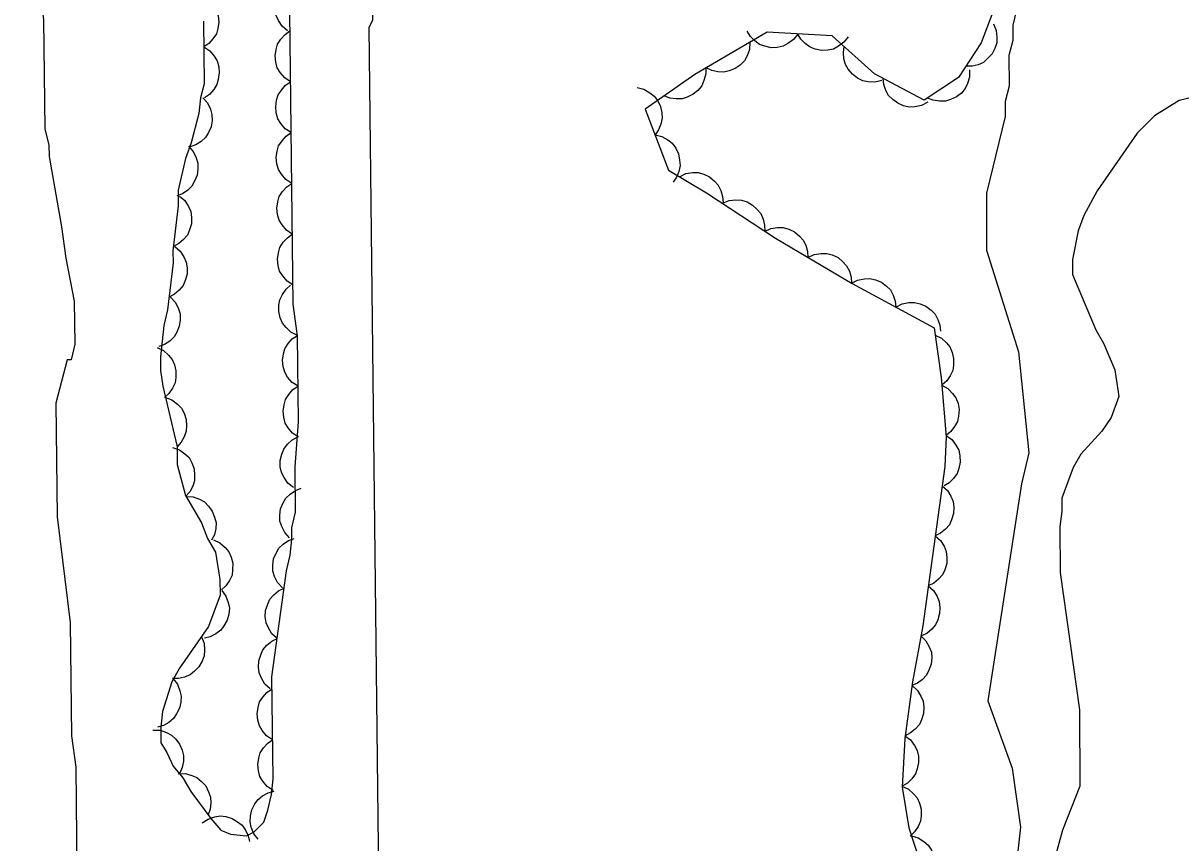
# Model space of a CAD drawing. Extents: x 282461 to 284471, y 5554090 to 5557646.
# Drawn here: x 283817.5 to 283886.1, y 5556642.5 to 5556691.1 of the extents above; entities that cross this region are included whole.
import ezdxf

# ---------------------------------------------------------------- set-up
doc = ezdxf.new("R2010")
doc.units = 0
for name, color, linetype in [('Niveau 1', 7, 'Continuous'), ('Niveau 44', 7, 'Continuous'), ('Niveau 7', 7, 'Continuous')]:
    doc.layers.add(name, color=color, linetype=linetype)

msp = doc.modelspace()

# ---------------------------------------------------------------- linework, layer by layer
at = {"layer": 'Niveau 1'}
for points in [[(283817.47, 5556735.18), (283817.89, 5556699.42), (283817.66, 5556698.96), (283818.68, 5556691.31), (283818.75, 5556684.8), (283819, 5556683.88), (283819.01, 5556683.18), (283819.75, 5556679.01), (283820, 5556677.15), (283820.5, 5556674.61), (283820.53, 5556672.05), (283820.31, 5556671.12), (283820.07, 5556671.12), (283819.41, 5556668.56), (283819.48, 5556661.82), (283820.25, 5556655.56), (283820.33, 5556648.83), (283820.59, 5556646.97), (283820.68, 5556638.61)], [(283838.69, 5556628.37), (283837.97, 5556690.83), (283838.2, 5556691.3), (283838.18, 5556692.69), (283838.4, 5556693.39), (283838.38, 5556695.71), (283838.6, 5556696.41), (283838.58, 5556698.04), (283838.81, 5556698.74), (283838.8, 5556699.67), (283839.02, 5556700.37), (283839.01, 5556701.06), (283839.64, 5556707.11), (283839.86, 5556707.81), (283839.85, 5556708.74), (283840.3, 5556710.37)], [(283876.34, 5556691.88), (283876.11, 5556690.98), (283876.11, 5556690.07), (283875.89, 5556689.17), (283875.9, 5556687.36), (283875.67, 5556686.45), (283875.67, 5556685.55)], [(283875.67, 5556685.55), (283874.55, 5556681.02), (283874.56, 5556677.63), (283876.45, 5556671.6), (283877.07, 5556665.61), (283876.63, 5556663.77), (283874.64, 5556650.91), (283876.07, 5556646.92), (283876.57, 5556643.42), (283876.2, 5556640.05)]]:
    msp.add_lwpolyline(points, dxfattribs=at)
at = {"layer": 'Niveau 44'}
for points in [[(283833.14, 5556690.63), (283832.82, 5556690.91), (283832.61, 5556691.25), (283832.47, 5556691.55), (283832.42, 5556691.9), (283832.43, 5556692.27), (283832.54, 5556692.64), (283832.66, 5556692.95), (283832.89, 5556693.22), (283833.17, 5556693.46), (283833.49, 5556693.62)], [(283828.14, 5556692.69), (283828.49, 5556692.46), (283828.75, 5556692.14), (283828.93, 5556691.86), (283829.02, 5556691.52), (283829.06, 5556691.15), (283829, 5556690.77), (283828.92, 5556690.46), (283828.72, 5556690.16), (283828.47, 5556689.88), (283828.18, 5556689.68)], [(283826.59, 5556665.97), (283826.6, 5556664.93), (283827.09, 5556663.08), (283828.04, 5556661.46), (283828.4, 5556660.53), (283828.87, 5556659.73), (283829.13, 5556658.1), (283829.14, 5556657.17), (283828.46, 5556655.31), (283826.74, 5556652.85), (283826.29, 5556652.03), (283825.73, 5556650.28), (283825.62, 5556649.35), (283825.63, 5556648.42), (283825.99, 5556647.84), (283826.35, 5556647.03), (283826.94, 5556646.34), (283827.41, 5556645.53), (283828.59, 5556643.92), (283829.18, 5556643.23), (283829.76, 5556643), (283830.7, 5556642.9), (283831.16, 5556643.14), (283831.73, 5556643.72), (283831.96, 5556644.42), (283832.18, 5556645.36), (283832.28, 5556646.29), (283832.21, 5556652.33), (283833.07, 5556658.61), (283833.29, 5556659.54), (283833.4, 5556660.48), (283833.39, 5556661.17), (283833.61, 5556662.1), (283833.58, 5556664.78), (283833.78, 5556667.45), (283833.72, 5556672.56), (283833.47, 5556674.42), (283833.27, 5556691.73)], [(283874.93, 5556691.74), (283874.25, 5556689.93), (283872.9, 5556687.88), (283870.87, 5556686.52), (283867.92, 5556688.09), (283865.42, 5556690.34), (283861.57, 5556690.55), (283857.27, 5556688.04), (283854.34, 5556685.99), (283855.71, 5556682.38), (283857.97, 5556681.04), (283862.06, 5556678.34), (283866.59, 5556675.65), (283871.45, 5556673.03), (283871.87, 5556670.08), (283872.17, 5556666.56), (283872.09, 5556664.8), (283870.78, 5556655.36)], [(283828.16, 5556691.21), (283828.2, 5556687.49), (283827.98, 5556686.67), (283827.88, 5556685.74), (283827.43, 5556683.99), (283827.09, 5556683.06), (283826.65, 5556681.2), (283826.66, 5556680.27), (283826.34, 5556677.59), (283826.35, 5556676.89), (283826.03, 5556674.1), (283825.81, 5556673.17), (283825.6, 5556671.31), (283825.61, 5556670.49), (283825.74, 5556669.57), (283826.59, 5556665.97)], [(283874.98, 5556691.05), (283875.14, 5556690.66), (283875.18, 5556690.26), (283875.17, 5556689.93), (283875.06, 5556689.59), (283874.89, 5556689.27), (283874.62, 5556688.99), (283874.38, 5556688.77), (283874.06, 5556688.63), (283873.7, 5556688.55), (283873.34, 5556688.54)], [(283833.32, 5556687.61), (283832.97, 5556687.85), (283832.71, 5556688.16), (283832.53, 5556688.44), (283832.44, 5556688.78), (283832.4, 5556689.15), (283832.46, 5556689.53), (283832.54, 5556689.85), (283832.74, 5556690.14), (283832.99, 5556690.42), (283833.28, 5556690.63)], [(283863.37, 5556690.45), (283863.12, 5556690.12), (283862.79, 5556689.88), (283862.5, 5556689.72), (283862.16, 5556689.65), (283861.79, 5556689.64), (283861.42, 5556689.73), (283861.11, 5556689.83), (283860.82, 5556690.04), (283860.57, 5556690.31), (283860.38, 5556690.61)], [(283866.37, 5556690.29), (283866.11, 5556689.96), (283865.79, 5556689.72), (283865.49, 5556689.56), (283865.15, 5556689.49), (283864.78, 5556689.48), (283864.41, 5556689.56), (283864.1, 5556689.67), (283863.82, 5556689.88), (283863.56, 5556690.14), (283863.37, 5556690.45)], [(283828.18, 5556689.68), (283828.53, 5556689.45), (283828.79, 5556689.13), (283828.96, 5556688.85), (283829.06, 5556688.51), (283829.09, 5556688.14), (283829.03, 5556687.76), (283828.95, 5556687.45), (283828.76, 5556687.15), (283828.51, 5556686.87), (283828.21, 5556686.67)], [(283860.54, 5556689.95), (283860.51, 5556689.53), (283860.37, 5556689.15), (283860.21, 5556688.86), (283859.97, 5556688.61), (283859.66, 5556688.4), (283859.31, 5556688.27), (283858.99, 5556688.18), (283858.64, 5556688.2), (283858.28, 5556688.28), (283857.95, 5556688.44)], [(283868.35, 5556687.7), (283867.95, 5556687.6), (283867.54, 5556687.62), (283867.22, 5556687.68), (283866.91, 5556687.84), (283866.61, 5556688.06), (283866.37, 5556688.36), (283866.2, 5556688.64), (283866.11, 5556688.98), (283866.08, 5556689.35), (283866.13, 5556689.71)], [(283857.92, 5556688.49), (283857.92, 5556688.08), (283857.81, 5556687.69), (283857.68, 5556687.38), (283857.45, 5556687.11), (283857.17, 5556686.88), (283856.82, 5556686.71), (283856.52, 5556686.61), (283856.17, 5556686.6), (283855.8, 5556686.65), (283855.46, 5556686.78)], [(283873.56, 5556688.32), (283873.56, 5556687.9), (283873.44, 5556687.52), (283873.3, 5556687.22), (283873.07, 5556686.95), (283872.78, 5556686.72), (283872.43, 5556686.56), (283872.12, 5556686.46), (283871.77, 5556686.46), (283871.4, 5556686.52), (283871.07, 5556686.65)], [(283833.35, 5556684.6), (283833, 5556684.83), (283832.74, 5556685.15), (283832.57, 5556685.43), (283832.47, 5556685.77), (283832.44, 5556686.14), (283832.49, 5556686.52), (283832.58, 5556686.84), (283832.77, 5556687.13), (283833.02, 5556687.41), (283833.32, 5556687.61)], [(283871.08, 5556686.41), (283870.71, 5556686.21), (283870.31, 5556686.14), (283869.98, 5556686.12), (283869.64, 5556686.2), (283869.3, 5556686.34), (283869, 5556686.57), (283868.76, 5556686.8), (283868.59, 5556687.11), (283868.47, 5556687.46), (283868.43, 5556687.82)], [(283853.85, 5556687.27), (283854.26, 5556687.17), (283854.61, 5556686.97), (283854.87, 5556686.77), (283855.08, 5556686.48), (283855.24, 5556686.15), (283855.31, 5556685.77), (283855.34, 5556685.45), (283855.26, 5556685.11), (283855.12, 5556684.76), (283854.92, 5556684.47)], [(283828.12, 5556686.67), (283828.4, 5556686.36), (283828.57, 5556685.99), (283828.66, 5556685.67), (283828.67, 5556685.31), (283828.61, 5556684.95), (283828.45, 5556684.6), (283828.28, 5556684.31), (283828.02, 5556684.08), (283827.71, 5556683.88), (283827.37, 5556683.75)], [(283833.39, 5556681.59), (283833.04, 5556681.82), (283832.78, 5556682.14), (283832.6, 5556682.42), (283832.51, 5556682.76), (283832.47, 5556683.13), (283832.53, 5556683.51), (283832.61, 5556683.82), (283832.81, 5556684.12), (283833.06, 5556684.4), (283833.35, 5556684.6)], [(283854.92, 5556684.47), (283855.32, 5556684.37), (283855.67, 5556684.17), (283855.94, 5556683.97), (283856.14, 5556683.68), (283856.3, 5556683.35), (283856.37, 5556682.97), (283856.4, 5556682.65), (283856.33, 5556682.3), (283856.19, 5556681.96), (283855.98, 5556681.67)], [(283827.26, 5556683.79), (283827.55, 5556683.48), (283827.72, 5556683.11), (283827.83, 5556682.79), (283827.83, 5556682.44), (283827.78, 5556682.07), (283827.63, 5556681.72), (283827.47, 5556681.43), (283827.22, 5556681.19), (283826.91, 5556680.98), (283826.57, 5556680.86)], [(283856.37, 5556681.99), (283856.74, 5556682.17), (283857.15, 5556682.23), (283857.48, 5556682.23), (283857.81, 5556682.14), (283858.15, 5556681.98), (283858.44, 5556681.73), (283858.66, 5556681.49), (283858.82, 5556681.18), (283858.92, 5556680.82), (283858.95, 5556680.46)], [(283833.42, 5556678.58), (283833.07, 5556678.81), (283832.81, 5556679.13), (283832.64, 5556679.41), (283832.54, 5556679.75), (283832.5, 5556680.12), (283832.56, 5556680.5), (283832.65, 5556680.81), (283832.84, 5556681.11), (283833.09, 5556681.39), (283833.39, 5556681.59)], [(283826.73, 5556680.84), (283827.05, 5556680.57), (283827.26, 5556680.22), (283827.4, 5556679.92), (283827.45, 5556679.57), (283827.44, 5556679.2), (283827.33, 5556678.83), (283827.2, 5556678.53), (283826.98, 5556678.26), (283826.69, 5556678.02), (283826.37, 5556677.85)], [(283858.92, 5556680.42), (283859.3, 5556680.57), (283859.71, 5556680.61), (283860.04, 5556680.6), (283860.37, 5556680.49), (283860.69, 5556680.31), (283860.97, 5556680.05), (283861.19, 5556679.81), (283861.33, 5556679.48), (283861.41, 5556679.12), (283861.42, 5556678.76)], [(283833.46, 5556675.57), (283833.11, 5556675.8), (283832.85, 5556676.11), (283832.67, 5556676.39), (283832.58, 5556676.73), (283832.54, 5556677.1), (283832.6, 5556677.48), (283832.68, 5556677.8), (283832.88, 5556678.1), (283833.13, 5556678.37), (283833.42, 5556678.58)], [(283861.4, 5556678.73), (283861.78, 5556678.91), (283862.18, 5556678.97), (283862.51, 5556678.97), (283862.85, 5556678.88), (283863.18, 5556678.72), (283863.47, 5556678.47), (283863.7, 5556678.23), (283863.85, 5556677.92), (283863.95, 5556677.56), (283863.98, 5556677.2)], [(283826.46, 5556677.85), (283826.78, 5556677.57), (283827, 5556677.23), (283827.14, 5556676.93), (283827.19, 5556676.58), (283827.18, 5556676.21), (283827.07, 5556675.84), (283826.95, 5556675.54), (283826.72, 5556675.26), (283826.44, 5556675.02), (283826.12, 5556674.85)], [(283863.98, 5556677.2), (283864.35, 5556677.38), (283864.76, 5556677.44), (283865.09, 5556677.44), (283865.42, 5556677.35), (283865.76, 5556677.19), (283866.05, 5556676.94), (283866.27, 5556676.7), (283866.43, 5556676.39), (283866.53, 5556676.03), (283866.55, 5556675.67)], [(283866.55, 5556675.67), (283866.92, 5556675.86), (283867.32, 5556675.94), (283867.65, 5556675.96), (283867.99, 5556675.87), (283868.33, 5556675.73), (283868.63, 5556675.49), (283868.87, 5556675.27), (283869.03, 5556674.96), (283869.15, 5556674.61), (283869.19, 5556674.25)], [(283833.72, 5556672.57), (283833.34, 5556672.76), (283833.05, 5556673.04), (283832.84, 5556673.3), (283832.7, 5556673.62), (283832.62, 5556673.99), (283832.63, 5556674.37), (283832.68, 5556674.69), (283832.83, 5556675.01), (283833.05, 5556675.32), (283833.32, 5556675.56)], [(283826.2, 5556674.84), (283826.49, 5556674.53), (283826.67, 5556674.16), (283826.77, 5556673.85), (283826.78, 5556673.49), (283826.72, 5556673.13), (283826.57, 5556672.77), (283826.42, 5556672.49), (283826.16, 5556672.24), (283825.85, 5556672.04), (283825.51, 5556671.91)], [(283869.19, 5556674.25), (283869.56, 5556674.44), (283869.96, 5556674.52), (283870.29, 5556674.53), (283870.63, 5556674.45), (283870.97, 5556674.31), (283871.27, 5556674.07), (283871.51, 5556673.84), (283871.67, 5556673.53), (283871.79, 5556673.18), (283871.83, 5556672.83)], [(283833.76, 5556669.56), (283833.41, 5556669.79), (283833.14, 5556670.11), (283832.97, 5556670.39), (283832.87, 5556670.73), (283832.84, 5556671.1), (283832.9, 5556671.48), (283832.98, 5556671.79), (283833.17, 5556672.09), (283833.42, 5556672.37), (283833.72, 5556672.57)], [(283871.51, 5556672.6), (283871.89, 5556672.42), (283872.18, 5556672.14), (283872.39, 5556671.89), (283872.53, 5556671.57), (283872.61, 5556671.21), (283872.6, 5556670.82), (283872.56, 5556670.5), (283872.41, 5556670.18), (283872.2, 5556669.88), (283871.93, 5556669.64)], [(283825.41, 5556671.87), (283825.79, 5556671.69), (283826.09, 5556671.41), (283826.3, 5556671.15), (283826.44, 5556670.83), (283826.52, 5556670.47), (283826.51, 5556670.08), (283826.47, 5556669.76), (283826.32, 5556669.44), (283826.1, 5556669.13), (283825.84, 5556668.89)], [(283833.79, 5556666.55), (283833.44, 5556666.78), (283833.18, 5556667.1), (283833, 5556667.38), (283832.91, 5556667.72), (283832.87, 5556668.09), (283832.93, 5556668.47), (283833.02, 5556668.78), (283833.21, 5556669.08), (283833.46, 5556669.36), (283833.76, 5556669.56)], [(283871.91, 5556669.63), (283872.27, 5556669.43), (283872.55, 5556669.14), (283872.75, 5556668.87), (283872.87, 5556668.54), (283872.93, 5556668.18), (283872.9, 5556667.79), (283872.84, 5556667.47), (283872.67, 5556667.17), (283872.44, 5556666.87), (283872.16, 5556666.65)], [(283825.9, 5556668.9), (283826.29, 5556668.75), (283826.61, 5556668.5), (283826.85, 5556668.27), (283827.01, 5556667.96), (283827.13, 5556667.6), (283827.15, 5556667.22), (283827.14, 5556666.89), (283827.02, 5556666.56), (283826.83, 5556666.24), (283826.59, 5556665.97)], [(283833.49, 5556663.55), (283833.16, 5556663.81), (283832.93, 5556664.15), (283832.78, 5556664.44), (283832.71, 5556664.79), (283832.71, 5556665.16), (283832.8, 5556665.53), (283832.91, 5556665.84), (283833.13, 5556666.12), (283833.4, 5556666.37), (283833.71, 5556666.55)], [(283872.17, 5556666.65), (283872.51, 5556666.4), (283872.75, 5556666.07), (283872.91, 5556665.78), (283872.98, 5556665.44), (283873, 5556665.07), (283872.92, 5556664.69), (283872.82, 5556664.39), (283872.61, 5556664.1), (283872.34, 5556663.84), (283872.04, 5556663.65)], [(283826.33, 5556665.94), (283826.73, 5556665.8), (283827.06, 5556665.56), (283827.3, 5556665.33), (283827.47, 5556665.02), (283827.6, 5556664.67), (283827.63, 5556664.29), (283827.63, 5556663.96), (283827.52, 5556663.63), (283827.34, 5556663.3), (283827.1, 5556663.02)], [(283833.25, 5556660.58), (283832.97, 5556660.89), (283832.79, 5556661.25), (283832.69, 5556661.57), (283832.68, 5556661.92), (283832.73, 5556662.29), (283832.88, 5556662.64), (283833.04, 5556662.93), (283833.3, 5556663.17), (283833.61, 5556663.38), (283833.94, 5556663.51)], [(283871.93, 5556663.66), (283872.24, 5556663.38), (283872.45, 5556663.04), (283872.58, 5556662.73), (283872.63, 5556662.38), (283872.61, 5556662.02), (283872.49, 5556661.65), (283872.36, 5556661.35), (283872.13, 5556661.09), (283871.84, 5556660.85), (283871.52, 5556660.69)], [(283827.12, 5556663.03), (283827.54, 5556663), (283827.92, 5556662.86), (283828.21, 5556662.7), (283828.46, 5556662.45), (283828.68, 5556662.15), (283828.81, 5556661.79), (283828.9, 5556661.47), (283828.88, 5556661.12), (283828.8, 5556660.76), (283828.64, 5556660.43)], [(283871.52, 5556660.69), (283871.83, 5556660.41), (283872.04, 5556660.07), (283872.17, 5556659.76), (283872.21, 5556659.41), (283872.2, 5556659.05), (283872.08, 5556658.68), (283871.95, 5556658.38), (283871.72, 5556658.12), (283871.43, 5556657.88), (283871.11, 5556657.72)], [(283828.75, 5556660.45), (283829.13, 5556660.28), (283829.44, 5556660), (283829.65, 5556659.75), (283829.8, 5556659.43), (283829.89, 5556659.07), (283829.88, 5556658.68), (283829.85, 5556658.36), (283829.7, 5556658.04), (283829.49, 5556657.73), (283829.23, 5556657.48)], [(283832.83, 5556657.61), (283832.55, 5556657.92), (283832.37, 5556658.28), (283832.27, 5556658.6), (283832.26, 5556658.95), (283832.31, 5556659.32), (283832.46, 5556659.67), (283832.62, 5556659.96), (283832.88, 5556660.2), (283833.19, 5556660.41), (283833.53, 5556660.54)], [(283829.24, 5556657.45), (283829.49, 5556657.11), (283829.62, 5556656.73), (283829.69, 5556656.4), (283829.65, 5556656.05), (283829.56, 5556655.69), (283829.37, 5556655.36), (283829.18, 5556655.09), (283828.89, 5556654.88), (283828.56, 5556654.71), (283828.21, 5556654.63)], [(283832.52, 5556654.61), (283832.21, 5556654.89), (283832, 5556655.24), (283831.87, 5556655.54), (283831.82, 5556655.89), (283831.84, 5556656.26), (283831.96, 5556656.63), (283832.09, 5556656.93), (283832.32, 5556657.19), (283832.61, 5556657.43), (283832.93, 5556657.59)], [(283871.11, 5556657.72), (283871.42, 5556657.45), (283871.63, 5556657.1), (283871.76, 5556656.79), (283871.8, 5556656.45), (283871.78, 5556656.08), (283871.67, 5556655.71), (283871.54, 5556655.41), (283871.31, 5556655.15), (283871.02, 5556654.91), (283870.7, 5556654.76)], [(283870.78, 5556655.36), (283870.18, 5556652.03), (283869.71, 5556648.68), (283869.56, 5556645.78), (283869.96, 5556643.38), (283870.64, 5556641.27)], [(283828.04, 5556654.71), (283828.19, 5556654.32), (283828.22, 5556653.91), (283828.2, 5556653.58), (283828.08, 5556653.25), (283827.89, 5556652.93), (283827.62, 5556652.66), (283827.37, 5556652.45), (283827.04, 5556652.32), (283826.68, 5556652.24), (283826.32, 5556652.24)], [(283832.11, 5556651.62), (283831.8, 5556651.9), (283831.59, 5556652.25), (283831.46, 5556652.56), (283831.41, 5556652.91), (283831.43, 5556653.28), (283831.55, 5556653.64), (283831.68, 5556653.94), (283831.91, 5556654.21), (283832.2, 5556654.45), (283832.52, 5556654.61)], [(283870.67, 5556654.76), (283870.97, 5556654.47), (283871.17, 5556654.11), (283871.29, 5556653.8), (283871.31, 5556653.45), (283871.28, 5556653.09), (283871.15, 5556652.73), (283871.01, 5556652.43), (283870.77, 5556652.18), (283870.47, 5556651.96), (283870.14, 5556651.81)], [(283826.35, 5556652.22), (283826.61, 5556651.89), (283826.76, 5556651.51), (283826.84, 5556651.18), (283826.82, 5556650.83), (283826.74, 5556650.47), (283826.56, 5556650.13), (283826.38, 5556649.86), (283826.1, 5556649.63), (283825.78, 5556649.45), (283825.43, 5556649.35)], [(283870.15, 5556651.81), (283870.46, 5556651.53), (283870.67, 5556651.18), (283870.8, 5556650.88), (283870.84, 5556650.53), (283870.82, 5556650.16), (283870.71, 5556649.79), (283870.58, 5556649.5), (283870.34, 5556649.23), (283870.06, 5556649), (283869.73, 5556648.84)], [(283832.25, 5556648.6), (283831.9, 5556648.83), (283831.64, 5556649.15), (283831.47, 5556649.43), (283831.37, 5556649.77), (283831.34, 5556650.14), (283831.4, 5556650.52), (283831.48, 5556650.84), (283831.67, 5556651.13), (283831.92, 5556651.41), (283832.22, 5556651.62)], [(283825.16, 5556649.17), (283825.58, 5556649.16), (283825.97, 5556649.02), (283826.26, 5556648.87), (283826.52, 5556648.63), (283826.74, 5556648.34), (283826.89, 5556647.98), (283826.98, 5556647.66), (283826.97, 5556647.31), (283826.9, 5556646.95), (283826.75, 5556646.62)], [(283832.29, 5556645.59), (283831.94, 5556645.82), (283831.68, 5556646.14), (283831.5, 5556646.42), (283831.41, 5556646.76), (283831.37, 5556647.13), (283831.43, 5556647.51), (283831.52, 5556647.82), (283831.71, 5556648.12), (283831.96, 5556648.4), (283832.25, 5556648.6)], [(283869.72, 5556648.84), (283870.05, 5556648.59), (283870.29, 5556648.26), (283870.45, 5556647.97), (283870.52, 5556647.63), (283870.53, 5556647.26), (283870.45, 5556646.88), (283870.35, 5556646.58), (283870.14, 5556646.29), (283869.87, 5556646.03), (283869.56, 5556645.85)], [(283826.65, 5556646.57), (283827.07, 5556646.59), (283827.46, 5556646.48), (283827.77, 5556646.36), (283828.04, 5556646.13), (283828.29, 5556645.86), (283828.46, 5556645.51), (283828.57, 5556645.2), (283828.59, 5556644.85), (283828.55, 5556644.48), (283828.43, 5556644.14)], [(283831.4, 5556642.7), (283831.14, 5556643.03), (283830.99, 5556643.42), (283830.92, 5556643.74), (283830.94, 5556644.09), (283831.02, 5556644.45), (283831.2, 5556644.79), (283831.39, 5556645.06), (283831.66, 5556645.28), (283831.99, 5556645.46), (283832.34, 5556645.56)], [(283869.55, 5556645.85), (283869.93, 5556645.67), (283870.23, 5556645.4), (283870.45, 5556645.15), (283870.59, 5556644.83), (283870.68, 5556644.48), (283870.68, 5556644.09), (283870.65, 5556643.77), (283870.51, 5556643.45), (283870.3, 5556643.14), (283870.04, 5556642.89)], [(283828.08, 5556643.67), (283828.43, 5556643.9), (283828.82, 5556644.02), (283829.14, 5556644.08), (283829.49, 5556644.04), (283829.85, 5556643.93), (283830.18, 5556643.73), (283830.44, 5556643.53), (283830.64, 5556643.24), (283830.8, 5556642.91), (283830.88, 5556642.56)], [(283870.11, 5556642.91), (283870.51, 5556642.79), (283870.85, 5556642.57), (283871.1, 5556642.35), (283871.29, 5556642.06), (283871.44, 5556641.72), (283871.49, 5556641.34), (283871.5, 5556641.01), (283871.41, 5556640.67), (283871.25, 5556640.34), (283871.03, 5556640.05)]]:
    msp.add_lwpolyline(points, dxfattribs=at)
at = {"layer": 'Niveau 7'}
msp.add_lwpolyline([(283886.88, 5556686.73), (283885.98, 5556686.5), (283884.51, 5556685.59), (283883.49, 5556684.57), (283881.12, 5556681.16), (283880.33, 5556679.69), (283879.99, 5556678.78), (283879.66, 5556677.08), (283879.66, 5556676.18), (283881.03, 5556672.9), (283881.49, 5556672.11), (283882.17, 5556670.53), (283882.4, 5556668.95), (283881.95, 5556667.7), (283881.39, 5556666.9), (283880.14, 5556665.54), (283879.69, 5556664.75), (283879.02, 5556662.93), (283879.02, 5556662.14), (283878.91, 5556661.24), (283878.92, 5556658.52), (283880.07, 5556650.38), (283880.09, 5556645.85), (283879.07, 5556643.24), (283878.62, 5556641.66)], dxfattribs=at)

doc.saveas('drawing.dxf')
